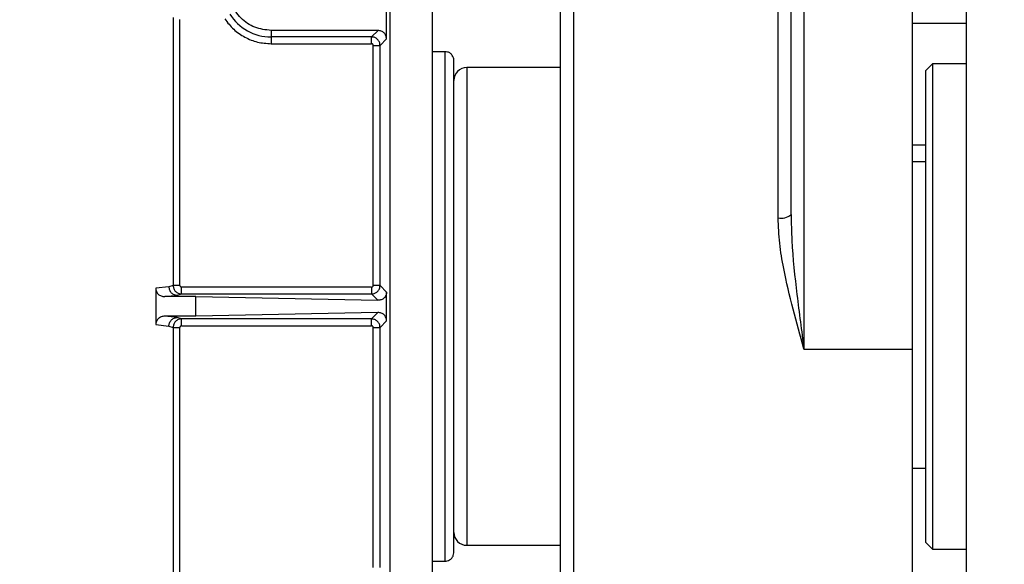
# Model space of a CAD drawing. Header units: inches. Extents: x 170 to 312, y 215 to 248.
# Tile 433 of 557: x 250.662 to 250.947, y 244.107 to 244.265. Entities that reach past the tile are written whole.
import ezdxf

# ---------------------------------------------------------------- set-up
doc = ezdxf.new("R2010")
doc.units = ezdxf.units.IN
doc.header["$LTSCALE"] = 0.25
doc.header["$MEASUREMENT"] = 0
doc.layers.add('ANNOTATIONS', color=1, linetype='Continuous')
doc.layers.add('STANDARD MOTOR LH', color=7, linetype='Continuous')
doc.styles.add('ARIAL', font='arial.ttf', dxfattribs={"height": 0.09375})
doc.dimstyles.new('STANDARD$0', dxfattribs={"dimtxt": 0.09375, "dimasz": 0.09375, "dimexe": 0.03125, "dimexo": 0.046875, "dimgap": 0.09, "dimtad": 0, "dimtih": 1, "dimtoh": 1, "dimdec": 4, "dimzin": 0, "dimdsep": 46, "dimtxsty": 'ARIAL', "dimcen": 0.09, "dimadec": 0, "dimazin": 0, "dimtfac": 1, "dimtdec": 4, "dimtofl": 0, "dimtmove": 0, "dimatfit": 1, "dimfxl": 1, "dimtolj": 1, "dimtzin": 0, "dimarcsym": 0})

# ---------------------------------------------------------------- blocks, each defined once
blk = doc.blocks.new('*D76')
at = {"layer": 'ANNOTATIONS', "color": 0, "lineweight": -2, "transparency": 16777216}
for p, q in [((250.2277552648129, 244.6685519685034), (250.2277552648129, 245.2761724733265)), ((251.4284425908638, 243.2752990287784), (251.4284425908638, 245.2761724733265)), ((250.3215052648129, 245.2449224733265), (250.6470028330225, 245.2449224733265)), ((251.3346925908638, 245.2449224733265), (251.0091950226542, 245.2449224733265))]:
    blk.add_line(p, q, dxfattribs=at)
at = {"layer": 'ANNOTATIONS', "color": 0, "transparency": 16777216}
for points in [[(250.3215052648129, 245.2605474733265), (250.3215052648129, 245.2292974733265), (250.2277552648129, 245.2449224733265)], [(251.3346925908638, 245.2605474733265), (251.3346925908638, 245.2292974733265), (251.4284425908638, 245.2449224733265)]]:
    blk.add_solid(points, dxfattribs=at)
at = {"layer": 'defpoints', "color": 0, "transparency": 16777216}
for p in [(250.2277552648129, 245.2449224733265), (250.2277552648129, 244.6216769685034), (251.4284425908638, 243.2284240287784)]:
    blk.add_point(p, dxfattribs=at)
at = {"layer": 'ANNOTATIONS', "color": 0, "transparency": 16777216, "insert": (250.8280989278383, 245.2449224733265), "char_height": 0.09375, "attachment_point": 5, "style": 'ARIAL'}
blk.add_mtext('\\A1;20"', dxfattribs=at)
blk = doc.blocks.new('*D77')
at = {"layer": 'ANNOTATIONS', "color": 0, "lineweight": -2, "transparency": 16777216}
for p, q in [((250.3659425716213, 244.2732890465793), (250.3659425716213, 244.8424586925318)), ((251.4284425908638, 243.2752990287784), (251.4284425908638, 244.8424586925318)), ((250.4596925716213, 244.8112086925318), (250.6120825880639, 244.8112086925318)), ((251.3346925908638, 244.8112086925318), (251.1823025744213, 244.8112086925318))]:
    blk.add_line(p, q, dxfattribs=at)
at = {"layer": 'ANNOTATIONS', "color": 0, "transparency": 16777216}
for points in [[(250.4596925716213, 244.8268336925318), (250.4596925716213, 244.7955836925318), (250.3659425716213, 244.8112086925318)], [(251.3346925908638, 244.8268336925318), (251.3346925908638, 244.7955836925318), (251.4284425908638, 244.8112086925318)]]:
    blk.add_solid(points, dxfattribs=at)
at = {"layer": 'defpoints', "color": 0, "transparency": 16777216}
for p in [(251.4284425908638, 244.8112086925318), (250.3659425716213, 244.2264140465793), (251.4284425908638, 243.2284240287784)]:
    blk.add_point(p, dxfattribs=at)
at = {"layer": 'ANNOTATIONS', "color": 0, "transparency": 16777216, "insert": (250.8971925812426, 244.8112086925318), "char_height": 0.09375, "attachment_point": 5, "style": 'ARIAL'}
blk.add_mtext('\\A1;17 3/8"', dxfattribs=at)

msp = doc.modelspace()

# ---------------------------------------------------------------- linework, layer by layer
at = {"layer": 'STANDARD MOTOR LH'}
for p, q in [((250.935880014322, 243.3846744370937), (250.935880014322, 244.6659243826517)), ((250.9202550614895, 243.7909240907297), (250.9202550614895, 244.5721743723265)), ((250.7812910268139, 243.8788919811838), (250.7812910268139, 244.3907028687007)), ((250.8888488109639, 244.3667219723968), (250.8888488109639, 244.1691666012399)), ((250.88509888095, 244.2081530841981), (250.88509888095, 244.3629714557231)), ((250.8221300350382, 244.282018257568), (250.8221300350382, 244.0810802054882)), ((250.8813488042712, 244.2071956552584), (250.8813488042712, 244.282018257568)), ((250.8183801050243, 244.0848307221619), (250.8183801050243, 244.2782677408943)), ((250.76795668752, 244.2590604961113), (250.76795668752, 244.2676714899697)), ((250.7689878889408, 244.096055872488), (250.7689878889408, 244.2670425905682)), ((250.7061703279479, 244.2652315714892), (250.7061703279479, 244.1876328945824)), ((250.7081367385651, 244.1876328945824), (250.708142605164, 244.2647041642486)), ((250.7654975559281, 244.2615197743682), (250.7345390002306, 244.2615197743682)), ((250.7345390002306, 244.2615197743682), (250.7345390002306, 244.2576853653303)), ((250.7636305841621, 244.2596524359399), (250.7654975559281, 244.2615197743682)), ((250.935880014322, 244.2635807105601), (250.9202550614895, 244.2635807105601)), ((250.7636305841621, 244.2596524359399), (250.7345390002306, 244.2596524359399)), ((250.7660896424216, 244.2571937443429), (250.76795668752, 244.2590604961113)), ((250.7345390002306, 244.2576853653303), (250.7636305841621, 244.2576853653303)), ((250.764122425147, 244.2571937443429), (250.7660896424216, 244.2571937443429)), ((250.764122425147, 244.1876328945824), (250.764122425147, 244.2571937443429)), ((250.7660896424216, 244.1876328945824), (250.7660896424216, 244.2571937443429)), ((250.7849819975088, 244.2553680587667), (250.7812910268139, 244.2553680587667)), ((250.7849819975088, 244.1077304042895), (250.7849819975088, 244.2553680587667)), ((250.8183801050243, 244.250768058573), (250.7911925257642, 244.250768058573)), ((250.7911925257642, 244.250768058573), (250.7911925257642, 244.1123304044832)), ((250.926098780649, 244.251861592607), (250.9241613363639, 244.2499244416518)), ((250.9241613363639, 244.1131740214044), (250.9241613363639, 244.2499244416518)), ((250.935880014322, 244.251861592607), (250.926098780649, 244.251861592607)), ((250.926098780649, 244.251861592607), (250.926098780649, 244.1112368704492)), ((250.9202550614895, 244.2283881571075), (250.9241613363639, 244.2283881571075)), ((250.9241613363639, 244.2234209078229), (250.9202550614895, 244.2234209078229)), ((250.7049137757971, 244.1872627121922), (250.7011151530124, 244.1868103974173)), ((250.7011151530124, 244.1868103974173), (250.7011151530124, 244.1762880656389)), ((250.7061703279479, 244.1876328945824), (250.7049137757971, 244.1872627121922)), ((250.7081367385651, 244.1876328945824), (250.7061703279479, 244.1876328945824)), ((250.7086286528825, 244.1851736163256), (250.7086286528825, 244.187141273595)), ((250.7636305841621, 244.187141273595), (250.7086286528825, 244.187141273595)), ((250.7636305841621, 244.187141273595), (250.7636305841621, 244.1851736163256)), ((250.7660896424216, 244.1876328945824), (250.764122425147, 244.1876328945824)), ((250.7679964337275, 244.1857262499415), (250.7660896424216, 244.1876328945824)), ((250.703735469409, 244.1843810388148), (250.7073260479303, 244.1848034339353)), ((250.7127487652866, 244.1843810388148), (250.703735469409, 244.1843810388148)), ((250.7073260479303, 244.1848034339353), (250.7086286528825, 244.1851736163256)), ((250.7086286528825, 244.1851736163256), (250.7636305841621, 244.1851736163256)), ((250.7127487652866, 244.1787174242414), (250.7127487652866, 244.1843810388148)), ((250.7127487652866, 244.1843810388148), (250.7654867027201, 244.1833174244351)), ((250.7654867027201, 244.1833174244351), (250.7636305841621, 244.1851736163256)), ((250.7679964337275, 244.1773722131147), (250.7679964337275, 244.1857262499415)), ((250.7073260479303, 244.1782950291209), (250.703735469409, 244.1787174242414)), ((250.7127487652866, 244.1787174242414), (250.703735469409, 244.1787174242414)), ((250.7086286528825, 244.1779248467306), (250.7073260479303, 244.1782950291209)), ((250.7654867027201, 244.1797810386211), (250.7127487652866, 244.1787174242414)), ((250.7636305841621, 244.1779248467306), (250.7654867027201, 244.1797810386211)), ((250.7011151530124, 244.1762880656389), (250.7049137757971, 244.175835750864)), ((250.7049137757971, 244.175835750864), (250.7061703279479, 244.1754655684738)), ((250.7061703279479, 244.1754655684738), (250.7061703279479, 244.097866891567)), ((250.7061703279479, 244.1754655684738), (250.7081367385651, 244.1754655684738)), ((250.708142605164, 244.0983942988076), (250.7081367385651, 244.1754655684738)), ((250.7636305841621, 244.1779248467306), (250.7086286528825, 244.1779248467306)), ((250.7086286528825, 244.1759571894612), (250.7086286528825, 244.1779248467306)), ((250.7086286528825, 244.1759571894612), (250.7636305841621, 244.1759571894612)), ((250.764122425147, 244.1754655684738), (250.7660896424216, 244.1754655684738)), ((250.764122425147, 244.1059047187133), (250.764122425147, 244.1754655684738)), ((250.7660896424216, 244.1754655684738), (250.7679964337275, 244.1773722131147)), ((250.7660896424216, 244.1059047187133), (250.7660896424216, 244.1754655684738)), ((250.8888488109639, 244.1691666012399), (250.9202550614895, 244.1691666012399)), ((250.9202550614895, 244.1346745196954), (250.9241613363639, 244.1346745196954)), ((250.9241613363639, 244.1131740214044), (250.926098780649, 244.1112368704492)), ((250.7911925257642, 244.1123304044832), (250.8183801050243, 244.1123304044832)), ((250.926098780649, 244.1112368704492), (250.935880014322, 244.1112368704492)), ((250.7812910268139, 244.1077304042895), (250.7849819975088, 244.1077304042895))]:
    msp.add_line(p, q, dxfattribs=at)
for centre, radius, start, end in [((250.7345390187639, 244.2738228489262), 0.0141701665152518, 212.1655892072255, 270.0000000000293), ((250.7911925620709, 244.2470179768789), 0.00375000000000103, 90, 180), ((250.8822241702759, 244.2115899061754), 0.004480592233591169, 258.733756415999, 309.9106093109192), ((250.7911925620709, 244.1160804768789), 0.00375000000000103, 180, 270)]:
    msp.add_arc(centre, radius, start, end, dxfattribs=at)
for points, knots in [([(250.7345390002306, 244.2615197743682), (250.7329268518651, 244.2617046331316), (250.7297025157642, 244.2620743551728), (250.7256356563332, 244.2649194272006), (250.722790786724, 244.2689862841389), (250.722420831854, 244.2722105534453), (250.7222358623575, 244.2738226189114)], [0, 0, 0, 0, 0.2499976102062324, 0.5000013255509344, 0.7500113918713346, 1, 1, 1, 1]), ([(250.7211256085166, 244.2648508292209), (250.7219373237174, 244.2638052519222), (250.7235607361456, 244.261714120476), (250.7268683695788, 244.259463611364), (250.7305780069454, 244.2579659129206), (250.7332186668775, 244.2577788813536), (250.7345390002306, 244.2576853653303)], [0, 0, 0, 0, 0.2500039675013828, 0.5000023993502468, 0.7500005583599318, 1, 1, 1, 1]), ([(250.76795668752, 244.2590604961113), (250.7679198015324, 244.2593829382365), (250.7678460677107, 244.2600274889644), (250.7672770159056, 244.2608400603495), (250.7664645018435, 244.2614090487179), (250.7658198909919, 244.2614828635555), (250.7654975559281, 244.2615197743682)], [0, 0, 0, 0, 0.2501136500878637, 0.4999685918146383, 0.7499613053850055, 1, 1, 1, 1]), ([(250.7660896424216, 244.2571937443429), (250.7660523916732, 244.2575155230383), (250.7659778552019, 244.2581593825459), (250.7654096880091, 244.258972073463), (250.7645969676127, 244.2595409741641), (250.7639527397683, 244.2596152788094), (250.7636305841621, 244.2596524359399)], [0, 0, 0, 0, 0.2498263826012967, 0.4998873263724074, 0.7499113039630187, 1, 1, 1, 1]), ([(250.7636305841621, 244.2576853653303), (250.7636305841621, 244.2579375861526), (250.7636305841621, 244.258442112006), (250.7636305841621, 244.2590835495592), (250.7636305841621, 244.2595409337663), (250.7636305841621, 244.2596152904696), (250.7636305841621, 244.2596524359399)], [0, 0, 0, 0, 0.2500259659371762, 0.5001354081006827, 0.7502887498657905, 1, 1, 1, 1]), ([(250.764122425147, 244.2571937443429), (250.7641153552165, 244.2572585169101), (250.7641012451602, 244.2573877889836), (250.7639863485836, 244.2575488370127), (250.7638253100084, 244.2576647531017), (250.7636959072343, 244.2576784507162), (250.7636305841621, 244.2576853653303)], [0, 0, 0, 0, 0.2505282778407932, 0.5000004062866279, 0.7475980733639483, 1, 1, 1, 1]), ([(250.7874425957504, 244.2529076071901), (250.787422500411, 244.2531453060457), (250.7873807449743, 244.2536392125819), (250.7870360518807, 244.2543325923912), (250.7864642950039, 244.2549307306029), (250.7856929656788, 244.2553307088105), (250.7851118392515, 244.2553532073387), (250.7848343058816, 244.2553639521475)], [0, 0, 0, 0, 0.1779532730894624, 0.3697631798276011, 0.5671463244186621, 0.7932784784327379, 1, 1, 1, 1]), ([(250.7874425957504, 244.1101908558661), (250.7874425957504, 244.1104563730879), (250.7874425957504, 244.1109874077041), (250.7874425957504, 244.1152307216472), (250.7874425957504, 244.1218255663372), (250.7874425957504, 244.1307685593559), (250.7874425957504, 244.1416480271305), (250.7874425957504, 244.1540656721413), (250.7874425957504, 244.1675379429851), (250.7874425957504, 244.1815492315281), (250.7874425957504, 244.195560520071), (250.7874425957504, 244.2090327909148), (250.7874425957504, 244.2214504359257), (250.7874425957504, 244.2323299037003), (250.7874425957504, 244.241272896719), (250.7874425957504, 244.247867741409), (250.7874425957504, 244.2521110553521), (250.7874425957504, 244.2526420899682), (250.7874425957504, 244.2529076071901)], [0, 0, 0, 0, 0.06250048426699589, 0.1250010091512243, 0.1874981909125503, 0.2499981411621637, 0.3124997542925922, 0.374999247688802, 0.4374997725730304, 0.5000000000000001, 0.5625002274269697, 0.6250007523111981, 0.6875002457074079, 0.7500018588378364, 0.8125018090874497, 0.8749989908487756, 0.937499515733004, 1, 1, 1, 1]), ([(250.8888488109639, 244.1691666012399), (250.8888399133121, 244.1691982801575), (250.8877614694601, 244.173037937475), (250.8855966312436, 244.1808015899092), (250.8831868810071, 244.1910365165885), (250.8816668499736, 244.1998847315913), (250.8814552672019, 244.2047483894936), (250.8813488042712, 244.2071956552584)], [0, 0, 0, 0, 0.002538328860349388, 0.3076592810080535, 0.617001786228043, 0.807285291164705, 1, 1, 1, 1]), ([(250.88509888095, 244.2081530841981), (250.8851561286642, 244.2056558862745), (250.8853336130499, 244.1979138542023), (250.8867520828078, 244.1849030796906), (250.8881344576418, 244.1744463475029), (250.8888443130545, 244.1691998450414), (250.8888488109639, 244.1691666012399)], [0, 0, 0, 0, 0.1911714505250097, 0.5926865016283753, 0.9974191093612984, 1, 1, 1, 1]), ([(250.7011151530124, 244.1868103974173), (250.7011242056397, 244.1866558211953), (250.7011423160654, 244.1863465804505), (250.7013387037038, 244.1857443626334), (250.7018137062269, 244.1850668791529), (250.7026877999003, 244.1844942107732), (250.7033810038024, 244.1844193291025), (250.703735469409, 244.1843810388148)], [0, 0, 0, 0, 0.1172287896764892, 0.2345245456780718, 0.4764513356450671, 0.7322865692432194, 1, 1, 1, 1]), ([(250.7049137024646, 244.1872627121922), (250.7049476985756, 244.1869548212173), (250.7049999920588, 244.1864812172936), (250.7053018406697, 244.18591082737), (250.7056129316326, 244.1855176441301), (250.7059983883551, 244.1851998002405), (250.706558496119, 244.1848916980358), (250.7070235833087, 244.1848382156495), (250.7073260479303, 244.1848034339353)], [0, 0, 0, 0, 0.2393548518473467, 0.36818031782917, 0.4997576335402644, 0.6313412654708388, 0.7602466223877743, 0.9999999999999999, 0.9999999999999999, 0.9999999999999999, 0.9999999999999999]), ([(250.7061703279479, 244.1876328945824), (250.7062055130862, 244.1873208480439), (250.7062765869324, 244.1866905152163), (250.7068273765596, 244.1858724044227), (250.7075039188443, 244.1854078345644), (250.7081312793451, 244.1852034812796), (250.7084623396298, 244.1851836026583), (250.7086286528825, 244.1851736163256)], [0, 0, 0, 0, 0.242402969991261, 0.4896530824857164, 0.741751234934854, 0.8702647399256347, 1, 1, 1, 1]), ([(250.7081367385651, 244.1876328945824), (250.7081438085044, 244.1875681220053), (250.7081579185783, 244.1874388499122), (250.7082728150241, 244.1872778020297), (250.7084338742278, 244.1871618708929), (250.7085633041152, 244.1871481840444), (250.7086286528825, 244.187141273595)], [0, 0, 0, 0, 0.2505048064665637, 0.4999535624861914, 0.7475280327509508, 0.9999999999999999, 0.9999999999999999, 0.9999999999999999, 0.9999999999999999]), ([(250.7636305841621, 244.1851736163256), (250.7639525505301, 244.1852107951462), (250.7645965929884, 244.1852851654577), (250.765408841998, 244.1858540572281), (250.7659781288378, 244.1866663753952), (250.7660524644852, 244.1873106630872), (250.7660896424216, 244.1876328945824)], [0, 0, 0, 0, 0.2499153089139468, 0.4999157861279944, 0.749889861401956, 1, 1, 1, 1]), ([(250.7636305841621, 244.187141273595), (250.7636954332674, 244.1871483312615), (250.7638246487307, 244.1871623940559), (250.7639858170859, 244.1872772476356), (250.7641017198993, 244.1874382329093), (250.7641154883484, 244.187567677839), (250.764122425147, 244.1876328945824)], [0, 0, 0, 0, 0.2508129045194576, 0.4997587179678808, 0.7479692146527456, 0.9999999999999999, 0.9999999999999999, 0.9999999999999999, 0.9999999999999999]), ([(250.7679964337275, 244.1857262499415), (250.7679874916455, 244.1855690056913), (250.7679694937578, 244.1852525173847), (250.7678220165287, 244.1847916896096), (250.767590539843, 244.1843606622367), (250.7671589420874, 244.1838597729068), (250.7664504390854, 244.1834020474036), (250.7658127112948, 244.1833460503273), (250.7654867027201, 244.1833174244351)], [0, 0, 0, 0, 0.1126625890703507, 0.2267580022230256, 0.3487671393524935, 0.4744012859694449, 0.7313121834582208, 1, 1, 1, 1]), ([(250.703735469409, 244.1787174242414), (250.7033810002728, 244.178679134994), (250.7026877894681, 244.1786042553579), (250.7018137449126, 244.1780315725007), (250.7013384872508, 244.1773539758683), (250.7011424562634, 244.1767516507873), (250.7011242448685, 244.1764424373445), (250.7011151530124, 244.1762880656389)], [0, 0, 0, 0, 0.2677150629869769, 0.5235518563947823, 0.7654801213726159, 0.8829183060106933, 1, 1, 1, 1]), ([(250.7049137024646, 244.175835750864), (250.7049477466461, 244.1761440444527), (250.7050000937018, 244.1766180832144), (250.7053021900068, 244.1771887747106), (250.7056138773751, 244.1775813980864), (250.7059991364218, 244.1778991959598), (250.7065589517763, 244.1782073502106), (250.7070237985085, 244.1782604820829), (250.7073260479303, 244.1782950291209)], [0, 0, 0, 0, 0.2396593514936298, 0.3685053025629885, 0.499993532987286, 0.6315860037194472, 0.7604524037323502, 1, 1, 1, 1]), ([(250.7679964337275, 244.1773722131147), (250.7679877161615, 244.1775278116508), (250.7679699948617, 244.1778441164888), (250.7678243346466, 244.1783037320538), (250.767591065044, 244.1787354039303), (250.7671608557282, 244.1792381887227), (250.7664503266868, 244.1796962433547), (250.7658126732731, 244.1797523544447), (250.7654867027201, 244.1797810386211)], [0, 0, 0, 0, 0.1115427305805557, 0.2267470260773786, 0.3472702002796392, 0.4743626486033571, 0.7312924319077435, 1, 1, 1, 1]), ([(250.7086286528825, 244.1779248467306), (250.7084622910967, 244.1779148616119), (250.7081311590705, 244.1778949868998), (250.7075037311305, 244.1776906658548), (250.706827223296, 244.177226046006), (250.7062765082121, 244.1764079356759), (250.7062054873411, 244.1757776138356), (250.7061703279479, 244.1754655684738)], [0, 0, 0, 0, 0.1297697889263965, 0.258298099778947, 0.5103738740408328, 0.7576070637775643, 1, 1, 1, 1]), ([(250.7086286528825, 244.1759571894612), (250.7085637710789, 244.1759501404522), (250.7084345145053, 244.1759360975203), (250.7082735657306, 244.1758212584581), (250.7081571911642, 244.1756605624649), (250.7081436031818, 244.1755310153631), (250.7081367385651, 244.1754655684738)], [0, 0, 0, 0, 0.2508534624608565, 0.4997465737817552, 0.7472731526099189, 1, 1, 1, 1]), ([(250.7660896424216, 244.1754655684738), (250.7660523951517, 244.1757875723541), (250.7659778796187, 244.1764317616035), (250.7654090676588, 244.1772443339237), (250.7645966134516, 244.177813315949), (250.763952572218, 244.1778876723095), (250.7636305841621, 244.1779248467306)], [0, 0, 0, 0, 0.2499652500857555, 0.500071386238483, 0.7500609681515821, 1, 1, 1, 1]), ([(250.7636305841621, 244.1759571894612), (250.7636305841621, 244.1762094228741), (250.7636305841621, 244.1767139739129), (250.7636305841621, 244.1773553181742), (250.7636305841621, 244.177813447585), (250.7636305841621, 244.1778877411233), (250.7636305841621, 244.1779248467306)], [0, 0, 0, 0, 0.2499979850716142, 0.5000794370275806, 0.7503166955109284, 1, 1, 1, 1]), ([(250.764122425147, 244.1754655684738), (250.7641153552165, 244.175530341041), (250.7641012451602, 244.1756596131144), (250.7639863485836, 244.1758206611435), (250.7638253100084, 244.1759365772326), (250.7636959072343, 244.175950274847), (250.7636305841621, 244.1759571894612)], [0, 0, 0, 0, 0.2505282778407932, 0.5000004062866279, 0.7475980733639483, 1, 1, 1, 1]), ([(250.7848343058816, 244.1077345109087), (250.7850675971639, 244.1077398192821), (250.7855546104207, 244.1077509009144), (250.7862612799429, 244.1080433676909), (250.7868974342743, 244.1085712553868), (250.7873548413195, 244.1093208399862), (250.7874141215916, 244.1099085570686), (250.7874425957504, 244.1101908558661)], [0, 0, 0, 0, 0.1741398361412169, 0.363530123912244, 0.5605395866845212, 0.7889134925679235, 1, 1, 1, 1])]:
    msp.add_open_spline(points, degree=3, knots=knots, dxfattribs=at)

# ---------------------------------------------------------------- dimensions: what is measured, and where the dimension line sits
at = {"layer": 'ANNOTATIONS'}
for base, p1, p2, text, picture, middle in [((250.2277552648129, 245.2449224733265), (251.4284425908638, 243.2284240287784), (250.2277552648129, 244.6216769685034), '20"', '*D76', (250.8280989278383, 245.2449224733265)), ((251.4284425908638, 244.8112086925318), (250.3659425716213, 244.2264140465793), (251.4284425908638, 243.2284240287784), '17 3/8"', '*D77', (250.8971925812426, 244.8112086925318))]:
    dim = msp.add_linear_dim(base=base, p1=p1, p2=p2, text=text, dimstyle='STANDARD$0', dxfattribs=at)
    dim.commit()
    dim.dimension.update_dxf_attribs({"geometry": picture, "text_midpoint": middle, "dimtype": 160})

doc.saveas('drawing.dxf')
